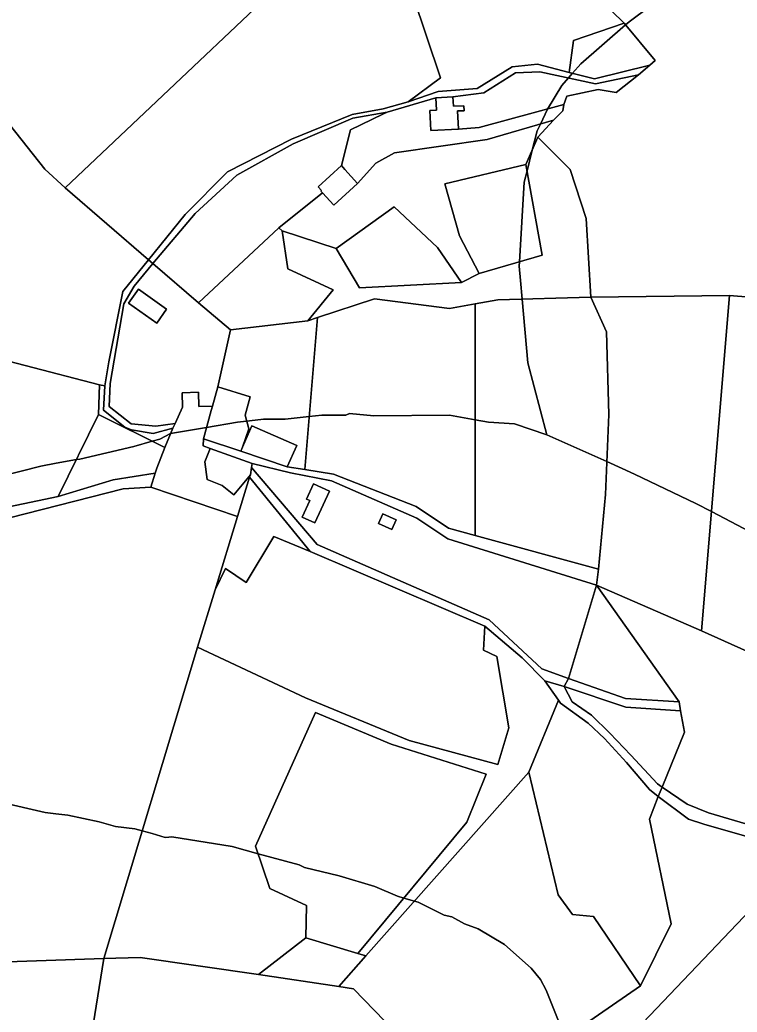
# Model space of a CAD drawing. Extents: x -477304 to -465429, y -1159113 to -1149210.
# Drawn here: x -470439.4 to -470157.2, y -1157574.7 to -1157184.2 of the extents above; entities that cross this region are included whole.
import ezdxf

# ---------------------------------------------------------------- set-up
doc = ezdxf.new("R2010")
doc.units = 0
for name, color, linetype in [('BPEJ_s', 7, 'Continuous'), ('ostatni_s', 7, 'Continuous'), ('PUPFL_s', 7, 'Continuous'), ('trav_porost_s', 7, 'Continuous')]:
    doc.layers.add(name, color=color, linetype=linetype)

msp = doc.modelspace()

# ---------------------------------------------------------------- linework, layer by layer
at = {"layer": 'BPEJ_s'}
for points in [[(-470151.45, -1157149.23), (-470170.81, -1157164.54), (-470180.59, -1157171.98), (-470191.44, -1157178.79), (-470199.73, -1157184.96), (-470201.14, -1157186.19), (-470218.66, -1157201.54), (-470221.91, -1157205.25), (-470223.49, -1157207.06), (-470226.1, -1157210.05), (-470231.78, -1157219.3), (-470231.85, -1157219.41), (-470234.6, -1157225.21), (-470235.89, -1157227.92), (-470237.8, -1157235.49), (-470239.86, -1157243.63), (-470240.99, -1157248.12), (-470242.81, -1157279.39), (-470242.91, -1157281.09), (-470242.4, -1157286.73), (-470241.74, -1157294.11), (-470239.5, -1157319.16), (-470232.04, -1157347.45)], [(-470116.62, -1157404.28), (-470167.3, -1157377.72), (-470173.42, -1157374.52), (-470197.6, -1157363.02), (-470202.47, -1157360.7), (-470208.46, -1157358.02), (-470232.04, -1157347.45), (-470239.5, -1157319.16), (-470241.74, -1157294.11), (-470242.4, -1157286.73), (-470242.91, -1157281.09), (-470242.81, -1157279.39), (-470240.99, -1157248.12), (-470239.86, -1157243.63), (-470237.8, -1157235.49), (-470235.89, -1157227.92), (-470234.6, -1157225.21), (-470231.85, -1157219.41), (-470231.78, -1157219.3), (-470226.1, -1157210.05), (-470223.49, -1157207.06), (-470221.91, -1157205.25), (-470218.66, -1157201.54), (-470201.14, -1157186.19), (-470199.73, -1157184.96), (-470191.44, -1157178.79)], [(-470446.65, -1157363.82), (-470431.12, -1157359.78), (-470425.05, -1157358.68), (-470417.16, -1157357.25), (-470415.81, -1157357.01), (-470394.55, -1157352.12), (-470387.31, -1157350.01), (-470384.34, -1157349.14), (-470380.09, -1157347.02), (-470365.93, -1157344.62), (-470353.71, -1157342.55), (-470350.16, -1157342.11), (-470346.82, -1157341.69), (-470343.5, -1157341.27), (-470335, -1157341.27), (-470325.58, -1157340.3), (-470320.53, -1157339.78), (-470311.17, -1157339.78), (-470309.69, -1157339.15), (-470300.12, -1157340), (-470270.34, -1157339.78), (-470260.27, -1157341.6), (-470255.03, -1157342.55), (-470244.82, -1157343.19), (-470232.04, -1157347.45), (-470208.46, -1157358.02), (-470202.47, -1157360.7), (-470197.6, -1157363.02), (-470173.42, -1157374.52), (-470167.3, -1157377.72), (-470116.62, -1157404.28)], [(-470232.04, -1157347.45), (-470244.82, -1157343.19), (-470255.03, -1157342.55), (-470260.27, -1157341.6), (-470270.34, -1157339.78), (-470300.12, -1157340), (-470309.69, -1157339.15), (-470311.17, -1157339.78), (-470320.53, -1157339.78), (-470325.58, -1157340.3), (-470335, -1157341.27), (-470343.5, -1157341.27), (-470346.82, -1157341.69), (-470350.16, -1157342.11), (-470353.71, -1157342.55), (-470365.93, -1157344.62), (-470380.09, -1157347.02), (-470384.34, -1157349.14), (-470387.31, -1157350.01), (-470394.55, -1157352.12), (-470415.81, -1157357.01), (-470417.16, -1157357.25), (-470425.05, -1157358.68), (-470431.12, -1157359.78), (-470446.65, -1157363.82)], [(-470224.97, -1157584.41), (-470232.27, -1157566.07), (-470234.61, -1157561.82), (-470238.23, -1157557.35), (-470248.65, -1157548), (-470259.07, -1157541.83), (-470264.39, -1157539.91), (-470269.49, -1157537.15), (-470272.47, -1157536.51), (-470282.68, -1157531.41), (-470284.13, -1157530.99), (-470288.31, -1157529.78), (-470290.76, -1157529.07), (-470299.69, -1157525.24), (-470313.73, -1157520.99), (-470327.34, -1157517.8), (-470328.23, -1157517.35), (-470329.46, -1157516.73), (-470345.64, -1157512.3), (-470355.84, -1157509.5), (-470379.66, -1157505.67), (-470380.8, -1157505.77), (-470382.21, -1157505.89), (-470387.36, -1157504.41), (-470391.25, -1157503.3), (-470394.12, -1157502.48), (-470401.77, -1157501.63), (-470408.16, -1157499.72), (-470420.49, -1157497.17), (-470425.28, -1157496.6), (-470429.42, -1157496.1), (-470446.96, -1157492.05)], [(-470446.96, -1157492.05), (-470429.42, -1157496.1), (-470425.28, -1157496.6), (-470420.49, -1157497.17), (-470408.16, -1157499.72), (-470401.77, -1157501.63), (-470394.12, -1157502.48), (-470391.25, -1157503.3), (-470387.36, -1157504.41), (-470382.21, -1157505.89), (-470380.8, -1157505.77), (-470379.66, -1157505.67), (-470355.84, -1157509.5), (-470345.64, -1157512.3), (-470329.46, -1157516.73), (-470328.23, -1157517.35), (-470327.34, -1157517.8), (-470313.73, -1157520.99), (-470299.69, -1157525.24), (-470290.76, -1157529.07), (-470288.31, -1157529.78), (-470284.13, -1157530.99), (-470282.68, -1157531.41), (-470272.47, -1157536.51), (-470269.49, -1157537.15), (-470264.39, -1157539.91), (-470259.07, -1157541.83), (-470248.65, -1157548), (-470238.23, -1157557.35), (-470234.61, -1157561.82), (-470232.27, -1157566.07), (-470224.97, -1157584.41)]]:
    msp.add_lwpolyline(points, dxfattribs=at)
at = {"layer": 'ostatni_s'}
for points in [[(-470274.84, -1157212.36), (-470259.49, -1157211.18), (-470245.64, -1157202.75), (-470235.67, -1157201.68), (-470223.27, -1157204.9), (-470213.31, -1157207.49), (-470191.49, -1157202.04), (-470195.96, -1157205.84), (-470212.91, -1157209.36), (-470234.76, -1157204.62), (-470244.39, -1157205.12), (-470256.89, -1157212.88), (-470268.99, -1157214.5), (-470275.77, -1157214.84), (-470294.88, -1157220.53), (-470308.43, -1157222.93), (-470331.82, -1157233.04), (-470354.01, -1157245.37), (-470370.48, -1157260.41), (-470387.1, -1157280.12), (-470388.8, -1157278.63), (-470374.38, -1157260.79), (-470357.76, -1157244.05), (-470332.55, -1157231.11), (-470308.69, -1157221.48), (-470296.42, -1157219.27), (-470286.62, -1157216.46)], [(-470255.5, -1157231.25), (-470291.93, -1157236.54), (-470299.31, -1157240.56), (-470306.5, -1157248.61), (-470311.55, -1157243.07), (-470312.9, -1157241.59), (-470309.27, -1157227.5), (-470296.59, -1157221.36), (-470294.88, -1157220.53), (-470275.77, -1157214.84), (-470275.53, -1157219.71), (-470278.08, -1157219.83), (-470277.69, -1157227.73), (-470266.8, -1157227.19), (-470258.69, -1157226.51), (-470225.39, -1157217.59), (-470225.83, -1157219.96), (-470229.41, -1157223.71)], [(-470268.99, -1157214.5), (-470268.81, -1157218.23), (-470264.66, -1157218.02), (-470264.56, -1157219.96), (-470267.15, -1157220.08), (-470266.8, -1157227.19), (-470277.69, -1157227.73), (-470278.08, -1157219.83), (-470275.53, -1157219.71), (-470275.77, -1157214.84)], [(-470312.9, -1157241.59), (-470311.55, -1157243.07), (-470306.5, -1157248.61), (-470315.92, -1157257.19), (-470320.35, -1157252.33), (-470320.97, -1157251.65), (-470320.71, -1157251.41), (-470322.06, -1157249.93)], [(-470406.52, -1157337.77), (-470405.99, -1157328.22), (-470404.33, -1157318.84), (-470398.85, -1157291.12), (-470388.8, -1157278.63), (-470387.1, -1157280.12), (-470394.45, -1157289.02), (-470398.47, -1157296.02), (-470403.92, -1157327.24), (-470404.25, -1157336.33), (-470395.61, -1157343.21), (-470385.86, -1157344.09), (-470378.33, -1157343.06), (-470379.16, -1157344.91), (-470386.91, -1157346.93), (-470395.41, -1157345.58), (-470398.06, -1157344.53)], [(-470392.74, -1157290.21), (-470381.65, -1157298.05), (-470385.56, -1157303.58), (-470396.65, -1157295.74)], [(-470375.57, -1157330.92), (-470369.16, -1157330.76), (-470369.02, -1157336.41), (-470363.66, -1157336.26), (-470364.14, -1157337.97), (-470367.13, -1157349.1), (-470367.22, -1157351.83), (-470364.49, -1157352.82), (-470366.63, -1157358.17), (-470365.64, -1157365.1), (-470359.84, -1157367.41), (-470359.11, -1157367.91), (-470355.27, -1157371.11), (-470348.7, -1157363.23), (-470348.98, -1157364.13), (-470353.8, -1157379.69), (-470387.82, -1157368.04), (-470386.16, -1157362.62), (-470385.55, -1157360.63), (-470382.3, -1157352.5), (-470380.15, -1157347.14), (-470379.16, -1157344.91), (-470378.33, -1157343.06), (-470375.43, -1157336.57)], [(-470351.75, -1157352.32), (-470352.47, -1157353.97), (-470367.13, -1157349.1), (-470364.14, -1157337.97), (-470363.66, -1157336.26), (-470361.49, -1157328.64), (-470348.76, -1157332.59), (-470350.79, -1157339.77), (-470349.36, -1157345.1)], [(-470330.45, -1157351.66), (-470334.22, -1157360.03), (-470352.47, -1157353.97), (-470351.75, -1157352.32), (-470348.07, -1157343.94)], [(-470271.03, -1157388.46), (-470283.2, -1157380.31), (-470316.72, -1157365.55), (-470332.9, -1157362.41), (-470348, -1157358.81), (-470364.49, -1157352.82), (-470367.22, -1157351.83), (-470367.13, -1157349.1), (-470352.47, -1157353.97), (-470334.22, -1157360.03), (-470327.33, -1157361.08), (-470315.98, -1157362.96), (-470283.5, -1157375.74), (-470270.7, -1157384.19), (-470260.3, -1157387.06), (-470211.76, -1157400.35), (-470212.58, -1157406.69)], [(-470348, -1157358.81), (-470348.24, -1157360.32), (-470348.7, -1157363.23), (-470355.27, -1157371.11), (-470359.11, -1157367.91), (-470359.84, -1157367.41), (-470365.64, -1157365.1), (-470366.63, -1157358.17), (-470364.49, -1157352.82)], [(-470223.56, -1157443.33), (-470225.27, -1157446.55), (-470232.79, -1157444.24), (-470241.79, -1157435.27), (-470256.43, -1157422.75), (-470325.13, -1157393.4), (-470348.98, -1157364.13), (-470348.7, -1157363.23), (-470348.24, -1157360.32), (-470322.4, -1157390.7), (-470254.78, -1157420.27), (-470233.98, -1157439.55)], [(-470402.65, -1157365.26), (-470386.16, -1157362.62), (-470387.82, -1157368.04), (-470398.69, -1157368.79), (-470449.82, -1157381.73), (-470491.32, -1157389.24), (-470538.02, -1157403.81), (-470542.1, -1157396.43), (-470424.28, -1157371.82)], [(-470323.38, -1157382.15), (-470328.29, -1157379.87), (-470325.28, -1157373.38), (-470326.58, -1157372.77), (-470323.82, -1157366.82), (-470317.6, -1157369.71)], [(-470293.07, -1157384.7), (-470298.3, -1157382.33), (-470296.57, -1157378.52), (-470291.34, -1157380.89)], [(-470200.77, -1157476.39), (-470209.33, -1157467.02), (-470215.81, -1157460.98), (-470226.71, -1157453.07), (-470227.48, -1157451.94), (-470232.79, -1157444.24), (-470225.27, -1157446.55), (-470222.04, -1157452.57), (-470214.51, -1157457.85), (-470207.31, -1157464.93), (-470199.07, -1157473.54), (-470188.55, -1157484.88), (-470186.73, -1157486.12), (-470188.22, -1157489.76), (-470191.71, -1157487)], [(-470225.27, -1157446.55), (-470223.56, -1157443.33), (-470201.08, -1157451.18), (-470180.05, -1157452.61), (-470179.42, -1157456.13), (-470201.02, -1157454.7)]]:
    msp.add_lwpolyline(points, close=True, dxfattribs=at)
msp.add_lwpolyline([(-470146.88, -1157507.34), (-470170.27, -1157500.63), (-470176.26, -1157498.68), (-470188.22, -1157489.76), (-470186.73, -1157486.12), (-470176.85, -1157492.88), (-470168.43, -1157496.28), (-470147.99, -1157502.27)], dxfattribs=at)
at = {"layer": 'PUPFL_s'}
for points in [[(-470608.45, -1157023.53), (-470575.61, -1156999.08), (-470525.69, -1157066.51), (-470475.49, -1157057.87), (-470455.9, -1157118.24), (-470484.81, -1157135.71), (-470496.95, -1157106.93), (-470562.92, -1157174.06), (-470555.29, -1157189), (-470617.79, -1157240.8), (-470585.54, -1157317.95), (-470560.16, -1157349.75), (-470550.2, -1157376.95), (-470542.1, -1157396.43), (-470538.02, -1157403.81), (-470513.64, -1157448.85), (-470485.29, -1157512.84), (-470459.48, -1157555.35), (-470406.36, -1157553.49), (-470422.41, -1157653.03)], [(-470084.56, -1157463.62), (-470171.25, -1157424.64), (-470160.14, -1157292.68), (-470094.75, -1157298.07)]]:
    msp.add_lwpolyline(points, dxfattribs=at)
for points in [[(-470014.44, -1157258.92), (-470057.1, -1157278.03), (-470094.75, -1157298.07), (-470160.14, -1157292.68), (-470214.79, -1157293.39), (-470216.61, -1157262.33), (-470222.88, -1157243.06), (-470235.54, -1157230.34), (-470229.41, -1157223.71), (-470225.83, -1157219.96), (-470225.39, -1157217.59), (-470224.14, -1157214.21), (-470211.81, -1157211.56), (-470204.82, -1157212.77), (-470195.96, -1157205.84), (-470191.49, -1157202.04), (-470189.42, -1157200.27), (-470201.69, -1157185.52), (-470211.55, -1157175.72), (-470230.64, -1157150.38), (-470260.42, -1157122.3), (-470287.67, -1157087.83), (-470195.31, -1157033.26)], [(-470299.91, -1157294), (-470322.29, -1157301.36), (-470326.14, -1157302.62), (-470316.12, -1157290.45), (-470333.9, -1157282.13), (-470336.21, -1157267.26), (-470314.9, -1157274.23), (-470305.76, -1157289.65), (-470265.64, -1157287.61), (-470258.62, -1157284.03), (-470233.84, -1157276.76), (-470240.3, -1157241.19), (-470235.54, -1157230.34), (-470222.88, -1157243.06), (-470216.61, -1157262.33), (-470214.79, -1157293.39), (-470251.34, -1157294.36), (-470260.25, -1157295.97), (-470270.36, -1157297.8)], [(-470211.76, -1157400.35), (-470209, -1157371), (-470207.68, -1157339.51), (-470208.62, -1157306.91), (-470214.79, -1157293.39), (-470160.14, -1157292.68), (-470171.25, -1157424.64), (-470212.58, -1157406.69)], [(-470176.85, -1157492.88), (-470186.73, -1157486.12), (-470177.91, -1157464.51), (-470179.42, -1157456.13), (-470180.05, -1157452.61), (-470212.58, -1157406.69), (-470171.25, -1157424.64), (-470084.56, -1157463.62), (-470126.39, -1157507.56), (-470147.99, -1157502.27), (-470168.43, -1157496.28)], [(-470130.85, -1157512.25), (-470289.38, -1157678.71), (-470422.41, -1157653.03), (-470406.36, -1157553.49), (-470392.06, -1157553.09), (-470345.49, -1157559.87), (-470313.95, -1157564.6), (-470308.06, -1157565.48), (-470279.47, -1157594.97), (-470266.49, -1157600.91), (-470261.66, -1157602.07), (-470222.69, -1157583.31), (-470195.23, -1157564.3), (-470183.09, -1157539.85), (-470191.68, -1157498.66), (-470188.22, -1157489.76), (-470176.26, -1157498.68), (-470170.27, -1157500.63), (-470146.88, -1157507.34), (-470132.05, -1157511.33)], [(-469953.75, -1157587.77), (-470397.36, -1157942.93), (-470393.35, -1157923.11), (-470398.91, -1157879.13), (-470386.81, -1157833.34), (-470399.11, -1157769.22), (-470435.1, -1157735.94), (-470422.41, -1157653.03), (-470289.38, -1157678.71), (-470130.85, -1157512.25), (-470093.8, -1157540.55), (-470069.07, -1157561.73), (-470055.43, -1157577.66), (-470017.66, -1157584.37), (-469968.17, -1157586.89)], [(-470345.49, -1157559.87), (-470326.94, -1157545.38), (-470306.41, -1157551.61), (-470303.27, -1157552.56), (-470313.95, -1157564.6)]]:
    msp.add_lwpolyline(points, close=True, dxfattribs=at)
at = {"layer": 'trav_porost_s'}
for points in [[(-470303.92, -1157139.01), (-470421.63, -1157250.3), (-470429.63, -1157242.92), (-470457.51, -1157207.82), (-470461.78, -1157202.23), (-470474.8, -1157159.22)], [(-470211.55, -1157175.72), (-470201.69, -1157185.52), (-470221.61, -1157192.36), (-470223.27, -1157204.9), (-470235.67, -1157201.68), (-470245.64, -1157202.75), (-470259.49, -1157211.18), (-470274.84, -1157212.36), (-470286.62, -1157216.46), (-470273.84, -1157207.07), (-470290.11, -1157158.53)]]:
    msp.add_lwpolyline(points, dxfattribs=at)
for points in [[(-470388.8, -1157278.63), (-470421.63, -1157250.3), (-470303.92, -1157139.01), (-470290.11, -1157158.53), (-470273.84, -1157207.07), (-470286.62, -1157216.46), (-470296.42, -1157219.27), (-470308.69, -1157221.48), (-470332.55, -1157231.11), (-470357.76, -1157244.05), (-470374.38, -1157260.79)], [(-470223.27, -1157204.9), (-470221.61, -1157192.36), (-470201.69, -1157185.52), (-470189.42, -1157200.27), (-470191.49, -1157202.04), (-470213.31, -1157207.49)], [(-470225.39, -1157217.59), (-470258.69, -1157226.51), (-470266.8, -1157227.19), (-470267.15, -1157220.08), (-470264.56, -1157219.96), (-470264.66, -1157218.02), (-470268.81, -1157218.23), (-470268.99, -1157214.5), (-470256.89, -1157212.88), (-470244.39, -1157205.12), (-470234.76, -1157204.62), (-470212.91, -1157209.36), (-470195.96, -1157205.84), (-470204.82, -1157212.77), (-470211.81, -1157211.56), (-470224.14, -1157214.21)], [(-470404.33, -1157318.84), (-470405.99, -1157328.22), (-470408.03, -1157327.86), (-470495.9, -1157305.03), (-470504.27, -1157289.34), (-470510.65, -1157276.42), (-470457.51, -1157207.82), (-470429.63, -1157242.92), (-470421.63, -1157250.3), (-470388.8, -1157278.63), (-470398.85, -1157291.12)], [(-470369.1, -1157295.54), (-470387.1, -1157280.12), (-470370.48, -1157260.41), (-470354.01, -1157245.37), (-470331.82, -1157233.04), (-470308.43, -1157222.93), (-470294.88, -1157220.53), (-470296.59, -1157221.36), (-470309.27, -1157227.5), (-470312.9, -1157241.59), (-470322.06, -1157249.93), (-470320.71, -1157251.41), (-470320.97, -1157251.65), (-470320.35, -1157252.33), (-470337.53, -1157266.05)], [(-470299.31, -1157240.56), (-470291.93, -1157236.54), (-470255.5, -1157231.25), (-470229.41, -1157223.71), (-470235.54, -1157230.34), (-470240.3, -1157241.19), (-470272.23, -1157248.76), (-470266.37, -1157269.19), (-470258.62, -1157284.03), (-470265.64, -1157287.61), (-470275.1, -1157273.79), (-470292.11, -1157257.82), (-470314.9, -1157274.23), (-470336.21, -1157267.26), (-470337.53, -1157266.05), (-470320.35, -1157252.33), (-470315.92, -1157257.19), (-470306.5, -1157248.61)], [(-470258.62, -1157284.03), (-470266.37, -1157269.19), (-470272.23, -1157248.76), (-470240.3, -1157241.19), (-470233.84, -1157276.76)], [(-470265.64, -1157287.61), (-470305.76, -1157289.65), (-470314.9, -1157274.23), (-470292.11, -1157257.82), (-470275.1, -1157273.79)], [(-470316.12, -1157290.45), (-470326.14, -1157302.62), (-470356.5, -1157306.13), (-470369.1, -1157295.54), (-470337.53, -1157266.05), (-470336.21, -1157267.26), (-470333.9, -1157282.13)], [(-470395.61, -1157343.21), (-470404.25, -1157336.33), (-470403.92, -1157327.24), (-470398.47, -1157296.02), (-470394.45, -1157289.02), (-470387.1, -1157280.12), (-470369.1, -1157295.54), (-470356.5, -1157306.13), (-470361.49, -1157328.64), (-470363.66, -1157336.26), (-470369.02, -1157336.41), (-470369.16, -1157330.76), (-470375.57, -1157330.92), (-470375.43, -1157336.57), (-470378.33, -1157343.06), (-470385.86, -1157344.09)], [(-470495.9, -1157305.03), (-470408.03, -1157327.86), (-470408.47, -1157339.48), (-470424.28, -1157371.82), (-470542.1, -1157396.43), (-470550.2, -1157376.95), (-470504.27, -1157289.34)], [(-470385.56, -1157303.58), (-470381.65, -1157298.05), (-470392.74, -1157290.21), (-470396.65, -1157295.74)], [(-470260.25, -1157295.97), (-470260.3, -1157387.06), (-470270.7, -1157384.19), (-470283.5, -1157375.74), (-470315.98, -1157362.96), (-470327.33, -1157361.08), (-470322.29, -1157301.36), (-470299.91, -1157294), (-470270.36, -1157297.8)], [(-470251.34, -1157294.36), (-470214.79, -1157293.39), (-470208.62, -1157306.91), (-470207.68, -1157339.51), (-470209, -1157371), (-470211.76, -1157400.35), (-470260.3, -1157387.06), (-470260.25, -1157295.97)], [(-470349.36, -1157345.1), (-470350.79, -1157339.77), (-470348.76, -1157332.59), (-470361.49, -1157328.64), (-470356.5, -1157306.13), (-470326.14, -1157302.62), (-470322.29, -1157301.36), (-470327.33, -1157361.08), (-470334.22, -1157360.03), (-470330.45, -1157351.66), (-470348.07, -1157343.94), (-470351.75, -1157352.32)], [(-470405.99, -1157328.22), (-470406.52, -1157337.77), (-470398.06, -1157344.53), (-470395.41, -1157345.58), (-470386.91, -1157346.93), (-470379.16, -1157344.91), (-470380.15, -1157347.14), (-470382.3, -1157352.5), (-470408.47, -1157339.48), (-470408.03, -1157327.86)], [(-470424.28, -1157371.82), (-470408.47, -1157339.48), (-470382.3, -1157352.5), (-470385.55, -1157360.63), (-470386.16, -1157362.62), (-470402.65, -1157365.26)], [(-470223.56, -1157443.33), (-470233.98, -1157439.55), (-470254.78, -1157420.27), (-470322.4, -1157390.7), (-470348.24, -1157360.32), (-470348, -1157358.81), (-470332.9, -1157362.41), (-470316.72, -1157365.55), (-470283.2, -1157380.31), (-470271.03, -1157388.46), (-470212.58, -1157406.69)], [(-470362.6, -1157408.47), (-470353.8, -1157379.69), (-470348.98, -1157364.13), (-470325.13, -1157393.4), (-470339.46, -1157387.54), (-470350.31, -1157405.65), (-470358.45, -1157400.09)], [(-470406.36, -1157553.49), (-470459.48, -1157555.35), (-470485.29, -1157512.84), (-470513.64, -1157448.85), (-470538.02, -1157403.81), (-470491.32, -1157389.24), (-470449.82, -1157381.73), (-470398.69, -1157368.79), (-470387.82, -1157368.04), (-470353.8, -1157379.69), (-470362.6, -1157408.47), (-470369.49, -1157431.01)], [(-470326.58, -1157372.77), (-470325.28, -1157373.38), (-470328.29, -1157379.87), (-470323.38, -1157382.15), (-470317.6, -1157369.71), (-470323.82, -1157366.82)], [(-470291.34, -1157380.89), (-470296.57, -1157378.52), (-470298.3, -1157382.33), (-470293.07, -1157384.7)], [(-470350.31, -1157405.65), (-470339.46, -1157387.54), (-470325.13, -1157393.4), (-470256.43, -1157422.75), (-470257.01, -1157432.28), (-470251.7, -1157434.73), (-470247.02, -1157462.84), (-470251.32, -1157477.27), (-470286.27, -1157467.74), (-470327, -1157451), (-470369.49, -1157431.01), (-470362.6, -1157408.47), (-470358.45, -1157400.09)], [(-470212.58, -1157406.69), (-470180.05, -1157452.61), (-470201.08, -1157451.18), (-470223.56, -1157443.33)], [(-470326.56, -1157532.66), (-470326.94, -1157545.38), (-470345.49, -1157559.87), (-470392.06, -1157553.09), (-470406.36, -1157553.49), (-470369.49, -1157431.01), (-470327, -1157451), (-470286.27, -1157467.74), (-470251.32, -1157477.27), (-470247.02, -1157462.84), (-470251.7, -1157434.73), (-470257.01, -1157432.28), (-470256.43, -1157422.75), (-470241.79, -1157435.27), (-470232.79, -1157444.24), (-470227.48, -1157451.94), (-470239.1, -1157480.24), (-470303.27, -1157552.56), (-470306.41, -1157551.61), (-470263.48, -1157499.84), (-470255.99, -1157480.96), (-470293.31, -1157469.17), (-470323.09, -1157456.78), (-470346.65, -1157509.32), (-470341.03, -1157525.95)], [(-470186.73, -1157486.12), (-470188.55, -1157484.88), (-470199.07, -1157473.54), (-470207.31, -1157464.93), (-470214.51, -1157457.85), (-470222.04, -1157452.57), (-470225.27, -1157446.55), (-470201.02, -1157454.7), (-470179.42, -1157456.13), (-470177.91, -1157464.51)], [(-470191.71, -1157487), (-470188.22, -1157489.76), (-470191.68, -1157498.66), (-470183.09, -1157539.85), (-470195.23, -1157564.3), (-470213.75, -1157537.01), (-470221.97, -1157536.2), (-470227.66, -1157528.45), (-470239.1, -1157480.24), (-470227.48, -1157451.94), (-470226.71, -1157453.07), (-470215.81, -1157460.98), (-470209.33, -1157467.02), (-470200.77, -1157476.39)], [(-470341.03, -1157525.95), (-470346.65, -1157509.32), (-470323.09, -1157456.78), (-470293.31, -1157469.17), (-470255.99, -1157480.96), (-470263.48, -1157499.84), (-470306.41, -1157551.61), (-470326.94, -1157545.38), (-470326.56, -1157532.66)], [(-470313.95, -1157564.6), (-470303.27, -1157552.56), (-470239.1, -1157480.24), (-470227.66, -1157528.45), (-470221.97, -1157536.2), (-470213.75, -1157537.01), (-470195.23, -1157564.3), (-470222.69, -1157583.31), (-470261.66, -1157602.07), (-470266.49, -1157600.91), (-470279.47, -1157594.97), (-470308.06, -1157565.48)]]:
    msp.add_lwpolyline(points, close=True, dxfattribs=at)

doc.saveas('drawing.dxf')
